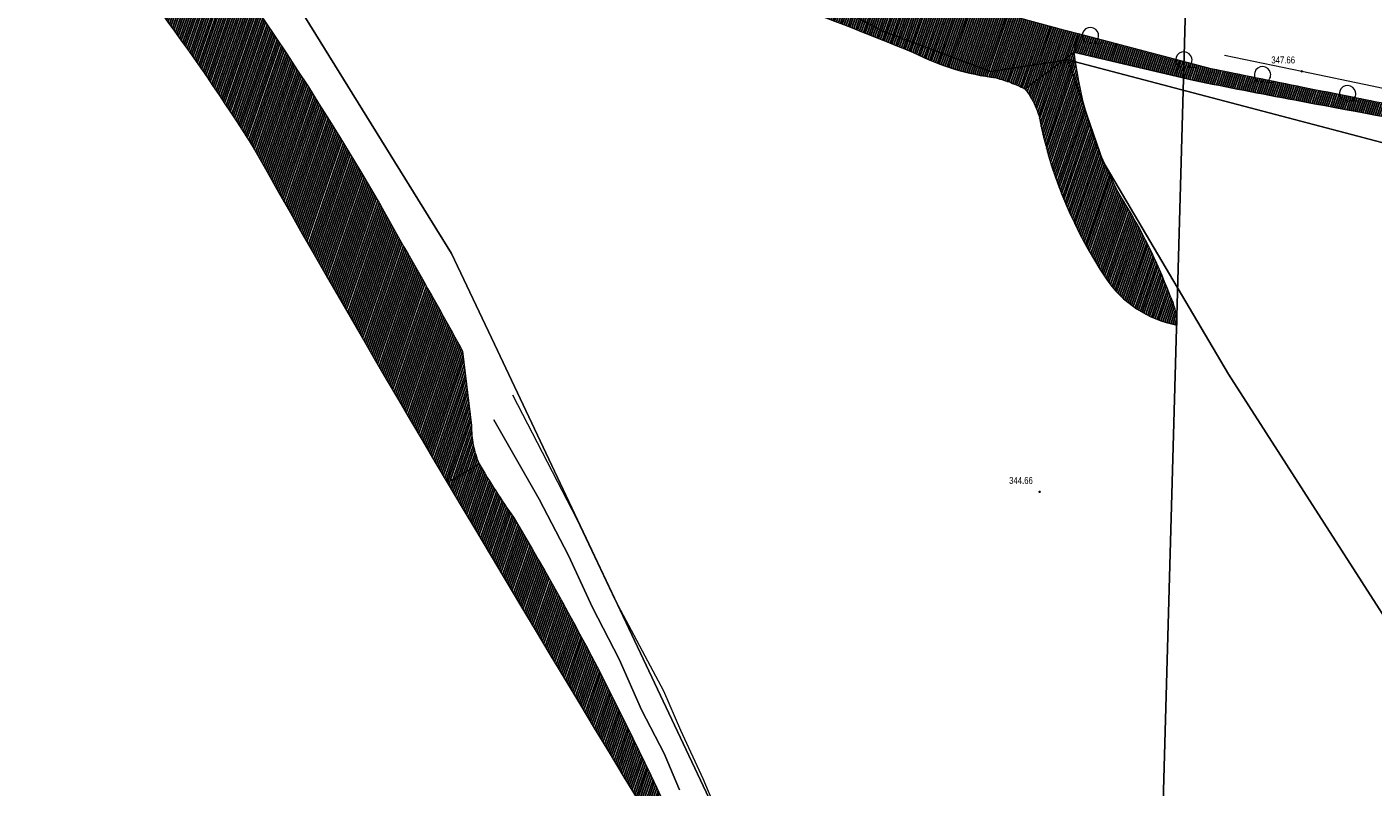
# Model space of a CAD drawing. Header units: metres. Extents: x 345144 to 348639, y 5629211 to 5635235.
# Tile 787 of 1056: x 346751 to 346882, y 5630483 to 5630557. Entities that reach past the tile are written whole.
import ezdxf

# ---------------------------------------------------------------- set-up
doc = ezdxf.new("R2010")
doc.units = ezdxf.units.M
doc.header["$MEASUREMENT"] = 0
for name, color, linetype in [('028 Geländeform', 7, 'Continuous'), ('028 Geländeform Ausg.', 7, 'Continuous'), ('081-083 Topographie', 7, 'Continuous'), ('AX Flurstück', 7, 'Continuous'), ('Blatt', 7, 'Continuous'), ('Definitionslinie', 7, 'Continuous')]:
    doc.layers.add(name, color=color, linetype=linetype)
doc.styles.add('ARIAL', font='arial.ttf', dxfattribs={"height": 1})
pattern_1 = [(250.9552151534, (0, 0), (0.1890527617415, -0.065261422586), [])]

# ---------------------------------------------------------------- blocks, each defined once
blk = doc.blocks.new('alk_043x_nrw')
h = blk.add_hatch(color=7)
edge = h.paths.add_edge_path(flags=0)
edge.add_arc((0, 0), 1, 180, 360, ccw=False)
edge.add_arc((0, 0), 1, 0, 180, ccw=False)
blk = doc.blocks.new('alk_7100_nrwx2')
at = {"true_color": 0x2e2e2e}
h = blk.add_hatch(color=250, dxfattribs=at)
edge = h.paths.add_edge_path(flags=0)
edge.add_arc((0.024073, -0.597267), 0.057254, 180, 360, ccw=False)
edge.add_arc((0.024073, -0.597267), 0.057255, 0, 180, ccw=False)
at = {"color": 250, "lineweight": 5, "true_color": 0x2e2e2e, "flags": 128}
blk.add_lwpolyline([(0.349382, -0.597267), (1, -0.597267)], dxfattribs=at)
at = {"color": 250, "lineweight": 5, "true_color": 0x2e2e2e}
for centre, radius, start, end in [((0.024073, 0.012362), 0.690995, -61.91481688, -118.08518312), ((0.024073, -0.597267), 0.057255, 0, 180), ((0.024073, -0.597267), 0.057254, 180, 0)]:
    blk.add_arc(centre, radius, start, end, dxfattribs=at)

msp = doc.modelspace()

# ---------------------------------------------------------------- hatches: boundary and pattern name
at = {"layer": '028 Geländeform', "true_color": 0xb27500}
h = msp.add_hatch(dxfattribs=at)
h.set_pattern_fill('_USER', color=44, scale=0.2, angle=250.95521515, style=0, pattern_type=0)
h.set_pattern_definition(pattern_1)
edge = h.paths.add_edge_path(flags=0)
edge.add_arc((350054.404, 5632932.6), 4050.436704, 215.537408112, 215.544728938)
edge.add_arc((350054.404, 5632932.6), 4050.436502, 215.544728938, 215.554494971)
edge.add_arc((350054.404, 5632932.6), 4050.436995, 215.554494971, 215.56669142)
edge.add_arc((350054.404, 5632932.6), 4050.436293, 215.56669142, 215.576445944)
edge.add_arc((350054.404, 5632932.6), 4050.436469, 215.576445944, 215.600861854)
edge.add_arc((350054.404, 5632932.6), 4050.437074, 215.600861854, 215.605737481)
edge.add_arc((350054.404, 5632932.6), 4050.436655, 215.605737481, 215.693595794)
edge.add_arc((346701.195, 5630513.836), 84.473152, 41.05639769, 41.10399763, ccw=False)
edge.add_arc((346701.195, 5630513.836), 84.472999, 40.96075281, 41.05639769, ccw=False)
edge.add_arc((346701.195, 5630513.836), 84.473623, 40.9126405, 40.96075281, ccw=False)
edge.add_arc((346701.195, 5630513.836), 84.472991, 40.77271063, 40.9126405, ccw=False)
edge.add_arc((346701.195, 5630513.836), 84.473098, 40.72746662, 40.77271063, ccw=False)
edge.add_arc((346701.195, 5630513.836), 84.472383, 34.98707479, 40.72746662, ccw=False)
edge.add_line((346770.402, 5630562.272), (346771.522875, 5630560.69925))
edge.add_line((346771.522875, 5630560.69925), (346772.621234, 5630559.112266))
edge.add_line((346772.621234, 5630559.112266), (346773.719594, 5630557.525281))
edge.add_line((346773.719594, 5630557.525281), (346774.795438, 5630555.924063))
edge.add_line((346774.795438, 5630555.924063), (346775.871281, 5630554.322844))
edge.add_line((346775.871281, 5630554.322844), (346776.924609, 5630552.707391))
edge.add_line((346776.924609, 5630552.707391), (346777.977938, 5630551.091938))
edge.add_line((346777.977938, 5630551.091938), (346779.00875, 5630549.46225))
edge.add_line((346779.00875, 5630549.46225), (346780.039562, 5630547.832563))
edge.add_line((346780.039562, 5630547.832563), (346781.047859, 5630546.188641))
edge.add_line((346781.047859, 5630546.188641), (346782.056156, 5630544.544719))
edge.add_line((346782.056156, 5630544.544719), (346783.041938, 5630542.886563))
edge.add_line((346783.041938, 5630542.886563), (346784.027719, 5630541.228406))
edge.add_line((346784.027719, 5630541.228406), (346784.990984, 5630539.556016))
edge.add_line((346784.990984, 5630539.556016), (346785.95425, 5630537.883625))
edge.add_line((346785.95425, 5630537.883625), (346786.895, 5630536.197))
edge.add_line((346786.895, 5630536.197), (346786.895, 5630536.197))
edge.add_line((346786.895, 5630536.197), (346787.2855, 5630535.522375))
edge.add_line((346787.2855, 5630535.522375), (346787.673859, 5630534.846531))
edge.add_line((346787.673859, 5630534.846531), (346788.062219, 5630534.170688))
edge.add_line((346788.062219, 5630534.170688), (346788.448438, 5630533.493625))
edge.add_line((346788.448438, 5630533.493625), (346788.834656, 5630532.816563))
edge.add_line((346788.834656, 5630532.816563), (346789.218734, 5630532.138281))
edge.add_line((346789.218734, 5630532.138281), (346789.602813, 5630531.46))
edge.add_line((346789.602813, 5630531.46), (346789.98475, 5630530.7805))
edge.add_line((346789.98475, 5630530.7805), (346790.366688, 5630530.101))
edge.add_line((346790.366688, 5630530.101), (346790.746484, 5630529.420281))
edge.add_line((346790.746484, 5630529.420281), (346791.126281, 5630528.739563))
edge.add_line((346791.126281, 5630528.739563), (346791.503938, 5630528.057625))
edge.add_line((346791.503938, 5630528.057625), (346791.881594, 5630527.375687))
edge.add_line((346791.881594, 5630527.375687), (346792.257109, 5630526.692531))
edge.add_line((346792.257109, 5630526.692531), (346792.632625, 5630526.009375))
edge.add_line((346792.632625, 5630526.009375), (346793.006, 5630525.325))
edge.add_line((346793.006, 5630525.325), (346793.006, 5630525.325))
edge.add_line((346793.006, 5630525.325), (346793.877, 5630518.093))
edge.add_line((346793.877, 5630518.093), (346793.877, 5630518.093))
edge.add_line((346793.877, 5630518.093), (346793.874375, 5630517.849625))
edge.add_line((346793.874375, 5630517.849625), (346793.884, 5630517.608703))
edge.add_line((346793.884, 5630517.608703), (346793.893625, 5630517.367781))
edge.add_line((346793.893625, 5630517.367781), (346793.9155, 5630517.129313))
edge.add_line((346793.9155, 5630517.129313), (346793.937375, 5630516.890844))
edge.add_line((346793.937375, 5630516.890844), (346793.9715, 5630516.654828))
edge.add_line((346793.9715, 5630516.654828), (346794.005625, 5630516.418813))
edge.add_line((346794.005625, 5630516.418813), (346794.052, 5630516.18525))
edge.add_line((346794.052, 5630516.18525), (346794.098375, 5630515.951688))
edge.add_line((346794.098375, 5630515.951688), (346794.157, 5630515.720578))
edge.add_line((346794.157, 5630515.720578), (346794.215625, 5630515.489469))
edge.add_line((346794.215625, 5630515.489469), (346794.2865, 5630515.260813))
edge.add_line((346794.2865, 5630515.260813), (346794.357375, 5630515.032156))
edge.add_line((346794.357375, 5630515.032156), (346794.4405, 5630514.805953))
edge.add_line((346794.4405, 5630514.805953), (346794.523625, 5630514.57975))
edge.add_line((346794.523625, 5630514.57975), (346794.619, 5630514.356))
edge.add_line((346794.619, 5630514.356), (346794.619, 5630514.356))
edge.add_line((346794.619, 5630514.356), (346791.512, 5630512.536))
edge.add_line((346791.512, 5630512.536), (346791.512, 5630512.536))
edge.add_line((346791.512, 5630512.536), (346790.3175, 5630514.546875))
edge.add_line((346790.3175, 5630514.546875), (346789.128609, 5630516.560984))
edge.add_line((346789.128609, 5630516.560984), (346787.939719, 5630518.575094))
edge.add_line((346787.939719, 5630518.575094), (346786.756438, 5630520.592438))
edge.add_line((346786.756438, 5630520.592438), (346785.573156, 5630522.609781))
edge.add_line((346785.573156, 5630522.609781), (346784.395484, 5630524.630359))
edge.add_line((346784.395484, 5630524.630359), (346783.217813, 5630526.650938))
edge.add_line((346783.217813, 5630526.650938), (346782.04575, 5630528.67475))
edge.add_line((346782.04575, 5630528.67475), (346780.873688, 5630530.698563))
edge.add_line((346780.873688, 5630530.698563), (346779.707234, 5630532.725609))
edge.add_line((346779.707234, 5630532.725609), (346778.540781, 5630534.752656))
edge.add_line((346778.540781, 5630534.752656), (346777.379938, 5630536.782938))
edge.add_line((346777.379938, 5630536.782938), (346776.219094, 5630538.813219))
edge.add_line((346776.219094, 5630538.813219), (346775.063859, 5630540.846734))
edge.add_line((346775.063859, 5630540.846734), (346773.908625, 5630542.88025))
edge.add_line((346773.908625, 5630542.88025), (346772.759, 5630544.917))
edge.add_line((346772.759, 5630544.917), (346772.759, 5630544.917))
edge.add_line((346772.759, 5630544.917), (346772.18725, 5630545.83225))
edge.add_line((346772.18725, 5630545.83225), (346771.605906, 5630546.740938))
edge.add_line((346771.605906, 5630546.740938), (346771.024563, 5630547.649625))
edge.add_line((346771.024563, 5630547.649625), (346770.433625, 5630548.55175))
edge.add_line((346770.433625, 5630548.55175), (346769.842688, 5630549.453875))
edge.add_line((346769.842688, 5630549.453875), (346769.242156, 5630550.349437))
edge.add_line((346769.242156, 5630550.349437), (346768.641625, 5630551.245))
edge.add_line((346768.641625, 5630551.245), (346768.0315, 5630552.134))
edge.add_line((346768.0315, 5630552.134), (346767.421375, 5630553.023))
edge.add_line((346767.421375, 5630553.023), (346766.801656, 5630553.905438))
edge.add_line((346766.801656, 5630553.905438), (346766.181938, 5630554.787875))
edge.add_line((346766.181938, 5630554.787875), (346765.552625, 5630555.66375))
edge.add_line((346765.552625, 5630555.66375), (346764.923313, 5630556.539625))
edge.add_line((346764.923313, 5630556.539625), (346764.284406, 5630557.408938))
edge.add_line((346764.284406, 5630557.408938), (346763.6455, 5630558.27825))
edge.add_line((346763.6455, 5630558.27825), (346762.997, 5630559.141))
edge.add_line((346762.997, 5630559.141), (346762.997, 5630559.141))
edge.add_line((346762.997, 5630559.141), (346762.346375, 5630560.198125))
edge.add_line((346762.346375, 5630560.198125), (346761.662422, 5630561.227641))
edge.add_line((346761.662422, 5630561.227641), (346760.978469, 5630562.257156))
edge.add_line((346760.978469, 5630562.257156), (346760.261188, 5630563.259063))
edge.add_line((346760.261188, 5630563.259063), (346759.543906, 5630564.260969))
edge.add_line((346759.543906, 5630564.260969), (346758.793297, 5630565.235266))
edge.add_line((346758.793297, 5630565.235266), (346758.042688, 5630566.209563))
edge.add_line((346758.042688, 5630566.209563), (346757.25875, 5630567.15625))
edge.add_line((346757.25875, 5630567.15625), (346756.474813, 5630568.102938))
edge.add_line((346756.474813, 5630568.102938), (346755.657547, 5630569.022016))
edge.add_line((346755.657547, 5630569.022016), (346754.840281, 5630569.941094))
edge.add_line((346754.840281, 5630569.941094), (346753.989688, 5630570.832563))
edge.add_line((346753.989688, 5630570.832563), (346753.139094, 5630571.724031))
edge.add_line((346753.139094, 5630571.724031), (346752.255172, 5630572.587891))
edge.add_line((346752.255172, 5630572.587891), (346751.37125, 5630573.45175))
edge.add_line((346751.37125, 5630573.45175), (346750.454, 5630574.288))
edge.add_line((346750.454, 5630574.288), (346750.454, 5630574.288))
edge.add_line((346750.454, 5630574.288), (346750.044875, 5630574.66025))
edge.add_line((346750.044875, 5630574.66025), (346749.628266, 5630575.022625))
edge.add_line((346749.628266, 5630575.022625), (346749.211656, 5630575.385))
edge.add_line((346749.211656, 5630575.385), (346748.787563, 5630575.7375))
edge.add_line((346748.787563, 5630575.7375), (346748.363469, 5630576.09))
edge.add_line((346748.363469, 5630576.09), (346747.931891, 5630576.432625))
edge.add_line((346747.931891, 5630576.432625), (346747.500313, 5630576.77525))
edge.add_line((346747.500313, 5630576.77525), (346747.06125, 5630577.108))
edge.add_line((346747.06125, 5630577.108), (346746.622188, 5630577.44075))
edge.add_line((346746.622188, 5630577.44075), (346746.175641, 5630577.763625))
edge.add_line((346746.175641, 5630577.763625), (346745.729094, 5630578.0865))
edge.add_line((346745.729094, 5630578.0865), (346745.275063, 5630578.3995))
edge.add_line((346745.275063, 5630578.3995), (346744.821031, 5630578.7125))
edge.add_line((346744.821031, 5630578.7125), (346744.359516, 5630579.015625))
edge.add_line((346744.359516, 5630579.015625), (346743.898, 5630579.31875))
edge.add_line((346743.898, 5630579.31875), (346743.429, 5630579.612))
edge.add_line((346743.429, 5630579.612), (346743.429, 5630579.612))
edge.add_line((346743.429, 5630579.612), (346745.795, 5630584.29))
edge.add_line((346745.795, 5630584.29), (346745.795, 5630584.29))
edge.add_line((346745.795, 5630584.29), (346746.444875, 5630583.99175))
edge.add_line((346746.444875, 5630583.99175), (346747.101219, 5630583.713516))
edge.add_line((346747.101219, 5630583.713516), (346747.757562, 5630583.435281))
edge.add_line((346747.757562, 5630583.435281), (346748.420375, 5630583.177063))
edge.add_line((346748.420375, 5630583.177063), (346749.083188, 5630582.918844))
edge.add_line((346749.083188, 5630582.918844), (346749.752469, 5630582.680641))
edge.add_line((346749.752469, 5630582.680641), (346750.42175, 5630582.442438))
edge.add_line((346750.42175, 5630582.442438), (346751.0975, 5630582.22425))
edge.add_line((346751.0975, 5630582.22425), (346751.77325, 5630582.006063))
edge.add_line((346751.77325, 5630582.006063), (346752.455469, 5630581.807891))
edge.add_line((346752.455469, 5630581.807891), (346753.137688, 5630581.609719))
edge.add_line((346753.137688, 5630581.609719), (346753.826375, 5630581.431563))
edge.add_line((346753.826375, 5630581.431563), (346754.515063, 5630581.253406))
edge.add_line((346754.515063, 5630581.253406), (346755.210219, 5630581.095266))
edge.add_line((346755.210219, 5630581.095266), (346755.905375, 5630580.937125))
edge.add_line((346755.905375, 5630580.937125), (346756.607, 5630580.799))
edge.add_arc((346722.967, 5630554.067), 42.968005, 38.4088688, 38.4723827, ccw=False)
edge.add_arc((346722.967, 5630554.067), 42.968499, 38.28162516, 38.4088688, ccw=False)
edge.add_arc((346722.967, 5630554.067), 42.968242, 38.21893922, 38.28162516, ccw=False)
edge.add_arc((346722.967, 5630554.067), 42.96811, 38.03567413, 38.21893922, ccw=False)
edge.add_arc((346722.967, 5630554.067), 42.968294, 37.96445067, 38.03567413, ccw=False)
edge.add_arc((346722.967, 5630554.067), 42.96844, 34.40756802, 37.96445067, ccw=False)
h = msp.add_hatch(dxfattribs=at)
h.set_pattern_fill('_USER', color=44, scale=0.2, angle=250.95521515, style=0, pattern_type=0)
h.set_pattern_definition(pattern_1)
h.paths.add_polyline_path([(346801.516, 5630569.025), (346802.448, 5630571.671), (346802.448, 5630571.671), (346803.58875, 5630571.278), (346804.730938, 5630570.889375), (346805.873125, 5630570.50075), (346807.01675, 5630570.1165), (346808.160375, 5630569.73225), (346809.305438, 5630569.352375), (346810.4505, 5630568.9725), (346811.597, 5630568.597), (346812.7435, 5630568.2215), (346813.891438, 5630567.850375), (346815.039375, 5630567.47925), (346816.18875, 5630567.1125), (346817.338125, 5630566.74575), (346818.488938, 5630566.383375), (346819.63975, 5630566.021), (346820.792, 5630565.663), (346820.792, 5630565.663), (346822.791125, 5630565.024625), (346824.794141, 5630564.399672), (346826.797156, 5630563.774719), (346828.804063, 5630563.163188), (346830.810969, 5630562.551656), (346832.821766, 5630561.953547), (346834.832563, 5630561.355438), (346836.84725, 5630560.77075), (346838.861938, 5630560.186063), (346840.880516, 5630559.614797), (346842.899094, 5630559.043531), (346844.921563, 5630558.485688), (346846.944031, 5630557.927844), (346848.970391, 5630557.383422), (346850.99675, 5630556.839), (346853.027, 5630556.308), (346853.027, 5630556.308), (346852.609, 5630554.499), (346852.609, 5630554.499), (346847.812, 5630550.915), (346847.812, 5630550.915), (346847.645, 5630550.998625), (346847.476328, 5630551.077859), (346847.307656, 5630551.157094), (346847.137313, 5630551.231938), (346846.966969, 5630551.306781), (346846.794953, 5630551.377234), (346846.622938, 5630551.447688), (346846.44925, 5630551.51375), (346846.275563, 5630551.579813), (346846.100203, 5630551.641484), (346845.924844, 5630551.703156), (346845.747813, 5630551.760438), (346845.570781, 5630551.817719), (346845.392078, 5630551.870609), (346845.213375, 5630551.9235), (346845.033, 5630551.972), (346845.033, 5630551.972), (346844.500625, 5630552.0415), (346843.974813, 5630552.132375), (346843.449, 5630552.22325), (346842.92975, 5630552.3355), (346842.4105, 5630552.44775), (346841.897813, 5630552.581375), (346841.385125, 5630552.715), (346840.879, 5630552.87), (346840.372875, 5630553.025), (346839.873313, 5630553.201375), (346839.37375, 5630553.37775), (346838.88075, 5630553.5755), (346838.38775, 5630553.77325), (346837.901313, 5630553.992375), (346837.414875, 5630554.2115), (346836.935, 5630554.452), (346836.935, 5630554.452), (346836.08725, 5630554.801625), (346835.237781, 5630555.146828), (346834.388313, 5630555.492031), (346833.537125, 5630555.832813), (346832.685938, 5630556.173594), (346831.833031, 5630556.509953), (346830.980125, 5630556.846313), (346830.1255, 5630557.17825), (346829.270875, 5630557.510188), (346828.414531, 5630557.837703), (346827.558188, 5630558.165219), (346826.700125, 5630558.488313), (346825.842062, 5630558.811406), (346824.982281, 5630559.130078), (346824.1225, 5630559.44875), (346823.261, 5630559.763), (346823.261, 5630559.763), (346822.423625, 5630560.093875), (346821.587797, 5630560.428469), (346820.751969, 5630560.763063), (346819.917688, 5630561.101375), (346819.083406, 5630561.439688), (346818.250672, 5630561.781719), (346817.417938, 5630562.12375), (346816.58675, 5630562.4695), (346815.755563, 5630562.81525), (346814.925922, 5630563.164719), (346814.096281, 5630563.514188), (346813.268187, 5630563.867375), (346812.440094, 5630564.220563), (346811.613547, 5630564.577469), (346810.787, 5630564.934375), (346809.962, 5630565.295), (346809.962, 5630565.295), (346809.431, 5630565.52125), (346808.900781, 5630565.749219), (346808.370563, 5630565.977188), (346807.841125, 5630566.206875), (346807.311688, 5630566.436563), (346806.783031, 5630566.667969), (346806.254375, 5630566.899375), (346805.7265, 5630567.1325), (346805.198625, 5630567.365625), (346804.671531, 5630567.600469), (346804.144438, 5630567.835313), (346803.618125, 5630568.071875), (346803.091813, 5630568.308438), (346802.566281, 5630568.546719), (346802.04075, 5630568.785)], flags=0)
h = msp.add_hatch(dxfattribs=at)
h.set_pattern_fill('_USER', color=44, scale=0.2, angle=250.95521515, style=0, pattern_type=0)
h.set_pattern_definition(pattern_1)
h.paths.add_polyline_path([(346874.945, 5630551.076), (346875.74525, 5630550.91975), (346876.545375, 5630550.762953), (346877.3455, 5630550.606156), (346878.1455, 5630550.448813), (346878.9455, 5630550.291469), (346879.745375, 5630550.133578), (346880.54525, 5630549.975688), (346881.345, 5630549.81725), (346882.14475, 5630549.658813), (346882.944375, 5630549.499828), (346883.744, 5630549.340844), (346884.5435, 5630549.181313), (346885.343, 5630549.021781), (346886.142375, 5630548.861703), (346886.94175, 5630548.701625), (346887.741, 5630548.541), (346887.741, 5630548.541), (346887.831, 5630548.518375), (346887.920469, 5630548.494125), (346888.009938, 5630548.469875), (346888.098875, 5630548.444), (346888.187813, 5630548.418125), (346888.276219, 5630548.390625), (346888.364625, 5630548.363125), (346888.4525, 5630548.334), (346888.540375, 5630548.304875), (346888.627719, 5630548.274125), (346888.715063, 5630548.243375), (346888.801875, 5630548.211), (346888.888688, 5630548.178625), (346888.974969, 5630548.144625), (346889.06125, 5630548.110625), (346889.147, 5630548.075), (346889.147, 5630548.075), (346889.923, 5630546.89), (346889.923, 5630546.89), (346888.93325, 5630547.07225), (346887.943578, 5630547.254797), (346886.953906, 5630547.437344), (346885.964313, 5630547.620188), (346884.974719, 5630547.803031), (346883.985203, 5630547.986172), (346882.995688, 5630548.169312), (346882.00625, 5630548.35275), (346881.016813, 5630548.536188), (346880.027453, 5630548.719922), (346879.038094, 5630548.903656), (346878.048813, 5630549.087688), (346877.059531, 5630549.271719), (346876.070328, 5630549.456047), (346875.081125, 5630549.640375), (346874.092, 5630549.825), (346874.092, 5630549.825), (346873.475, 5630549.941125), (346872.858203, 5630550.058281), (346872.241406, 5630550.175438), (346871.624813, 5630550.293625), (346871.008219, 5630550.411812), (346870.391828, 5630550.531031), (346869.775438, 5630550.65025), (346869.15925, 5630550.7705), (346868.543063, 5630550.89075), (346867.927078, 5630551.012031), (346867.311094, 5630551.133313), (346866.695313, 5630551.255625), (346866.079531, 5630551.377937), (346865.463953, 5630551.501281), (346864.848375, 5630551.624625), (346864.233, 5630551.749), (346864.233, 5630551.749), (346852.609, 5630554.499), (346852.609, 5630554.499), (346853.027, 5630556.308), (346853.027, 5630556.308), (346865.964, 5630552.906), (346865.964, 5630552.906), (346866.52525, 5630552.791375), (346867.086516, 5630552.676813), (346867.647781, 5630552.56225), (346868.209063, 5630552.44775), (346868.770344, 5630552.33325), (346869.331641, 5630552.218813), (346869.892938, 5630552.104375), (346870.45425, 5630551.99), (346871.015563, 5630551.875625), (346871.576891, 5630551.761313), (346872.138219, 5630551.647), (346872.699563, 5630551.53275), (346873.260906, 5630551.4185), (346873.822266, 5630551.304313), (346874.383625, 5630551.190125)], flags=0)
h = msp.add_hatch(dxfattribs=at)
h.set_pattern_fill('_USER', color=44, scale=0.2, angle=250.95521515, style=0, pattern_type=0)
h.set_pattern_definition(pattern_1)
edge = h.paths.add_edge_path(flags=0)
edge.add_line((346847.812, 5630550.915), (346852.609, 5630554.499))
edge.add_line((346852.609, 5630554.499), (346852.609, 5630554.499))
edge.add_line((346852.609, 5630554.499), (346852.723125, 5630553.5395))
edge.add_line((346852.723125, 5630553.5395), (346852.882531, 5630552.594844))
edge.add_line((346852.882531, 5630552.594844), (346853.041938, 5630551.650188))
edge.add_line((346853.041938, 5630551.650188), (346853.246625, 5630550.720375))
edge.add_line((346853.246625, 5630550.720375), (346853.451313, 5630549.790562))
edge.add_line((346853.451313, 5630549.790562), (346853.701281, 5630548.875594))
edge.add_line((346853.701281, 5630548.875594), (346853.95125, 5630547.960625))
edge.add_line((346853.95125, 5630547.960625), (346854.2465, 5630547.0605))
edge.add_line((346854.2465, 5630547.0605), (346854.54175, 5630546.160375))
edge.add_line((346854.54175, 5630546.160375), (346854.882281, 5630545.275094))
edge.add_line((346854.882281, 5630545.275094), (346855.222812, 5630544.389813))
edge.add_line((346855.222812, 5630544.389813), (346855.608625, 5630543.519375))
edge.add_line((346855.608625, 5630543.519375), (346855.994438, 5630542.648938))
edge.add_line((346855.994438, 5630542.648938), (346856.425531, 5630541.793344))
edge.add_line((346856.425531, 5630541.793344), (346856.856625, 5630540.93775))
edge.add_line((346856.856625, 5630540.93775), (346857.333, 5630540.097))
edge.add_line((346857.333, 5630540.097), (346857.333, 5630540.097))
edge.add_line((346857.333, 5630540.097), (346857.674125, 5630539.553125))
edge.add_line((346857.674125, 5630539.553125), (346858.000984, 5630539.002172))
edge.add_line((346858.000984, 5630539.002172), (346858.327844, 5630538.451219))
edge.add_line((346858.327844, 5630538.451219), (346858.640437, 5630537.893188))
edge.add_line((346858.640437, 5630537.893188), (346858.953031, 5630537.335156))
edge.add_line((346858.953031, 5630537.335156), (346859.251359, 5630536.770047))
edge.add_line((346859.251359, 5630536.770047), (346859.549688, 5630536.204938))
edge.add_line((346859.549688, 5630536.204938), (346859.83375, 5630535.63275))
edge.add_line((346859.83375, 5630535.63275), (346860.117813, 5630535.060563))
edge.add_line((346860.117813, 5630535.060563), (346860.387609, 5630534.481297))
edge.add_line((346860.387609, 5630534.481297), (346860.657406, 5630533.902031))
edge.add_line((346860.657406, 5630533.902031), (346860.912938, 5630533.315688))
edge.add_line((346860.912938, 5630533.315688), (346861.168469, 5630532.729344))
edge.add_line((346861.168469, 5630532.729344), (346861.409734, 5630532.135922))
edge.add_line((346861.409734, 5630532.135922), (346861.651, 5630531.5425))
edge.add_line((346861.651, 5630531.5425), (346861.878, 5630530.942))
edge.add_line((346861.878, 5630530.942), (346861.878, 5630530.942))
edge.add_line((346861.878, 5630530.942), (346861.96925, 5630530.7615))
edge.add_line((346861.96925, 5630530.7615), (346862.049516, 5630530.578297))
edge.add_line((346862.049516, 5630530.578297), (346862.129781, 5630530.395094))
edge.add_line((346862.129781, 5630530.395094), (346862.199063, 5630530.209188))
edge.add_line((346862.199063, 5630530.209188), (346862.268344, 5630530.023281))
edge.add_line((346862.268344, 5630530.023281), (346862.326641, 5630529.834672))
edge.add_line((346862.326641, 5630529.834672), (346862.384938, 5630529.646063))
edge.add_line((346862.384938, 5630529.646063), (346862.43225, 5630529.45475))
edge.add_line((346862.43225, 5630529.45475), (346862.479563, 5630529.263438))
edge.add_line((346862.479563, 5630529.263438), (346862.515891, 5630529.069422))
edge.add_line((346862.515891, 5630529.069422), (346862.552219, 5630528.875406))
edge.add_line((346862.552219, 5630528.875406), (346862.577563, 5630528.678688))
edge.add_line((346862.577563, 5630528.678688), (346862.602906, 5630528.481969))
edge.add_line((346862.602906, 5630528.481969), (346862.617266, 5630528.282547))
edge.add_line((346862.617266, 5630528.282547), (346862.631625, 5630528.083125))
edge.add_line((346862.631625, 5630528.083125), (346862.635, 5630527.881))
edge.add_arc((346864.578, 5630538.343), 10.640897, 213.53176754, 259.47891317, ccw=False)
edge.add_line((346855.708, 5630532.465), (346855.137, 5630533.32175))
edge.add_line((346855.137, 5630533.32175), (346854.609828, 5630534.197109))
edge.add_line((346854.609828, 5630534.197109), (346854.082656, 5630535.072469))
edge.add_line((346854.082656, 5630535.072469), (346853.599313, 5630535.966438))
edge.add_line((346853.599313, 5630535.966438), (346853.115969, 5630536.860406))
edge.add_line((346853.115969, 5630536.860406), (346852.676453, 5630537.772984))
edge.add_line((346852.676453, 5630537.772984), (346852.236937, 5630538.685563))
edge.add_line((346852.236937, 5630538.685563), (346851.84125, 5630539.61675))
edge.add_line((346851.84125, 5630539.61675), (346851.445563, 5630540.547938))
edge.add_line((346851.445563, 5630540.547938), (346851.093703, 5630541.497734))
edge.add_line((346851.093703, 5630541.497734), (346850.741844, 5630542.447531))
edge.add_line((346850.741844, 5630542.447531), (346850.433813, 5630543.415938))
edge.add_line((346850.433813, 5630543.415938), (346850.125781, 5630544.384344))
edge.add_line((346850.125781, 5630544.384344), (346849.861578, 5630545.371359))
edge.add_line((346849.861578, 5630545.371359), (346849.597375, 5630546.358375))
edge.add_line((346849.597375, 5630546.358375), (346849.377, 5630547.364))
edge.add_line((346849.377, 5630547.364), (346849.377, 5630547.364))
edge.add_line((346849.377, 5630547.364), (346849.34025, 5630547.612875))
edge.add_line((346849.34025, 5630547.612875), (346849.288234, 5630547.855016))
edge.add_line((346849.288234, 5630547.855016), (346849.236219, 5630548.097156))
edge.add_line((346849.236219, 5630548.097156), (346849.168938, 5630548.332563))
edge.add_line((346849.168938, 5630548.332563), (346849.101656, 5630548.567969))
edge.add_line((346849.101656, 5630548.567969), (346849.019109, 5630548.796641))
edge.add_line((346849.019109, 5630548.796641), (346848.936562, 5630549.025313))
edge.add_line((346848.936562, 5630549.025313), (346848.83875, 5630549.24725))
edge.add_line((346848.83875, 5630549.24725), (346848.740938, 5630549.469188))
edge.add_line((346848.740938, 5630549.469188), (346848.627859, 5630549.684391))
edge.add_line((346848.627859, 5630549.684391), (346848.514781, 5630549.899594))
edge.add_line((346848.514781, 5630549.899594), (346848.386438, 5630550.108063))
edge.add_line((346848.386438, 5630550.108063), (346848.258094, 5630550.316531))
edge.add_line((346848.258094, 5630550.316531), (346848.114484, 5630550.518266))
edge.add_line((346848.114484, 5630550.518266), (346847.970875, 5630550.72))
edge.add_line((346847.970875, 5630550.72), (346847.812, 5630550.915))
h = msp.add_hatch(dxfattribs=at)
h.set_pattern_fill('_USER', color=44, scale=0.2, angle=250.95521515, style=0, pattern_type=0)
h.set_pattern_definition(pattern_1)
h.paths.add_polyline_path([(346791.512, 5630512.536), (346794.619, 5630514.356), (346794.619, 5630514.356), (346794.816, 5630514.022875), (346795.015922, 5630513.691625), (346795.215844, 5630513.360375), (346795.418688, 5630513.031), (346795.621531, 5630512.701625), (346795.827297, 5630512.374125), (346796.033062, 5630512.046625), (346796.24175, 5630511.721), (346796.450438, 5630511.395375), (346796.662047, 5630511.071625), (346796.873656, 5630510.747875), (346797.088188, 5630510.426), (346797.302719, 5630510.104125), (346797.520172, 5630509.784125), (346797.737625, 5630509.464125), (346797.958, 5630509.146), (346797.958, 5630509.146), (346798.57325, 5630508.120875), (346799.179234, 5630507.090625), (346799.785219, 5630506.060375), (346800.381938, 5630505.025), (346800.978656, 5630503.989625), (346801.566109, 5630502.949125), (346802.153563, 5630501.908625), (346802.73175, 5630500.863), (346803.309938, 5630499.817375), (346803.878859, 5630498.766625), (346804.447781, 5630497.715875), (346805.007438, 5630496.66), (346805.567094, 5630495.604125), (346806.117484, 5630494.543125), (346806.667875, 5630493.482125), (346807.209, 5630492.416), (346807.209, 5630492.416), (346807.816875, 5630491.218875), (346808.416078, 5630490.017656), (346809.015281, 5630488.816438), (346809.605813, 5630487.611125), (346810.196344, 5630486.405813), (346810.778203, 5630485.196406), (346811.360063, 5630483.987), (346811.93325, 5630482.7735), (346812.506438, 5630481.56), (346813.070953, 5630480.342406), (346813.635469, 5630479.124813), (346814.191313, 5630477.903125), (346814.747156, 5630476.681438), (346815.294328, 5630475.455656), (346815.8415, 5630474.229875), (346816.38, 5630473), (346816.38, 5630473), (346816.249, 5630473.056375), (346816.121828, 5630473.118375), (346815.994656, 5630473.180375), (346815.871313, 5630473.248), (346815.747969, 5630473.315625), (346815.628453, 5630473.388875), (346815.508938, 5630473.462125), (346815.39325, 5630473.541), (346815.277563, 5630473.619875), (346815.165703, 5630473.704375), (346815.053844, 5630473.788875), (346814.945812, 5630473.879), (346814.837781, 5630473.969125), (346814.733578, 5630474.064875), (346814.629375, 5630474.160625), (346814.529, 5630474.262), (346814.529, 5630474.262), (346813.07525, 5630476.645), (346811.625297, 5630479.030281), (346810.175344, 5630481.415562), (346808.729188, 5630483.803125), (346807.283031, 5630486.190688), (346805.840672, 5630488.580531), (346804.398313, 5630490.970375), (346802.95975, 5630493.3625), (346801.521188, 5630495.754625), (346800.086422, 5630498.149031), (346798.651656, 5630500.543438), (346797.220688, 5630502.940125), (346795.789719, 5630505.336813), (346794.362547, 5630507.735781), (346792.935375, 5630510.13475)], flags=0)

# ---------------------------------------------------------------- linework, layer by layer
at = {"layer": '081-083 Topographie', "color": 7, "linetype": 'Continuous', "lineweight": 5, "flags": 128}
for points in [[(346867.296, 5630554.197), (346874.819, 5630552.62), (346874.819, 5630552.62), (346881.663, 5630551.212), (346881.663, 5630551.212), (346888.253, 5630549.822)], [(346797.885, 5630521.063), (346804.134, 5630508.945), (346804.134, 5630508.945), (346807.89, 5630501.059), (346807.89, 5630501.059), (346812.581, 5630492.228), (346812.581, 5630492.228), (346814.26, 5630488.373), (346814.26, 5630488.373), (346816.433, 5630483.684), (346816.433, 5630483.684), (346818.714, 5630478.258)], [(346814.157, 5630482.554), (346812.669, 5630486.093), (346812.669, 5630486.093), (346810.446, 5630490.38), (346810.446, 5630490.38), (346808.286, 5630495.296), (346808.286, 5630495.296), (346805.66, 5630500.334), (346805.66, 5630500.334), (346803.335, 5630505.397), (346803.335, 5630505.397), (346800.462, 5630510.889), (346800.462, 5630510.889), (346796.059, 5630518.653)]]:
    msp.add_lwpolyline(points, dxfattribs=at)
at = {"layer": 'AX Flurstück', "color": 8, "linetype": 'Continuous', "lineweight": 13, "true_color": 0x808080, "flags": 128}
for points in [[(347296.45, 5630457.983), (347263.611, 5630465.084), (347236.243, 5630471.645), (347196.749, 5630481.415), (347155.15, 5630490.37), (347133.506, 5630494.407), (347095.988, 5630500.886), (347058.499, 5630507.691), (346992.874, 5630521.574), (346962.171, 5630527.635), (346925.263, 5630536.371), (346890.651, 5630543.581), (346851.999, 5630553.728), (346844.46, 5630552.613), (346833.978, 5630556.55), (346817.243, 5630565.294), (346805.367, 5630569.371), (346785.322, 5630574.106), (346762.024, 5630581.628), (346751.967, 5630577.79), (346738.874, 5630581.416)], [(346738.874, 5630581.416), (346751.967, 5630577.79), (346762.024, 5630581.628), (346770.878, 5630568.875), (346791.939, 5630534.872), (346796.123, 5630526.014), (346817.317, 5630481.151), (346831.212, 5630448.439), (346835.574, 5630440.017), (346841.535, 5630432.234)], [(346935.032, 5630322.362), (346917.748, 5630344.917), (346886.344, 5630390.346), (346869.093, 5630409.209), (346847.83, 5630425.526), (346841.535, 5630432.234), (346835.574, 5630440.017), (346831.212, 5630448.439), (346817.317, 5630481.151), (346796.123, 5630526.014), (346791.939, 5630534.872), (346770.878, 5630568.875), (346762.024, 5630581.628), (346785.322, 5630574.106), (346805.367, 5630569.371), (346817.243, 5630565.294), (346833.978, 5630556.55), (346844.46, 5630552.613), (346851.999, 5630553.728), (346855.429, 5630543.86), (346867.675, 5630523.105), (346910.349, 5630456.619)], [(347034.905, 5630286.2), (346986.863, 5630351.201), (346960.708, 5630387.43), (346931.43, 5630427.222), (346910.349, 5630456.619), (346867.675, 5630523.105), (346855.429, 5630543.86), (346851.999, 5630553.728), (346890.651, 5630543.581), (346897.2, 5630535.636), (346913.011, 5630512.393), (346936.006, 5630476.623)]]:
    msp.add_lwpolyline(points, dxfattribs=at)
at = {"layer": 'Blatt', "color": 205, "linetype": 'Continuous', "lineweight": 5, "true_color": 0x873099, "flags": 128}
for points in [[(346372.763, 5630598.288), (346364.639, 5630605.274), (346368.159, 5630730.238), (346867.913, 5630716.165), (346860.876, 5630466.287), (346477.796, 5630477.074), (346482.058, 5630492.227), (346438.987, 5630518.362), (346453.376, 5630569.537), (346432.634, 5630577.244), (346397.53, 5630586.989), (346372.763, 5630598.288)], [(346860.876, 5630466.287), (346867.913, 5630716.165), (347367.669, 5630702.092), (347360.632, 5630452.215), (346860.876, 5630466.287)]]:
    msp.add_lwpolyline(points, dxfattribs=at)
at = {"layer": 'Definitionslinie', "color": 44, "linetype": 'Continuous', "lineweight": 5, "true_color": 0xb27500, "flags": 128}
for points in [[(346820.792, 5630565.663), (346822.791125, 5630565.024625), (346824.794141, 5630564.399672), (346826.797156, 5630563.774719), (346828.804063, 5630563.163188), (346830.810969, 5630562.551656), (346832.821766, 5630561.953547), (346834.832563, 5630561.355438), (346836.84725, 5630560.77075), (346838.861938, 5630560.186063), (346840.880516, 5630559.614797), (346842.899094, 5630559.043531), (346844.921563, 5630558.485688), (346846.944031, 5630557.927844), (346848.970391, 5630557.383422), (346850.99675, 5630556.839), (346853.027, 5630556.308)], [(346770.402, 5630562.272), (346771.522875, 5630560.69925), (346772.621234, 5630559.112266), (346773.719594, 5630557.525281), (346774.795438, 5630555.924063), (346775.871281, 5630554.322844), (346776.924609, 5630552.707391), (346777.977938, 5630551.091938), (346779.00875, 5630549.46225), (346780.039562, 5630547.832563), (346781.047859, 5630546.188641), (346782.056156, 5630544.544719), (346783.041938, 5630542.886563), (346784.027719, 5630541.228406), (346784.990984, 5630539.556016), (346785.95425, 5630537.883625), (346786.895, 5630536.197)], [(346823.261, 5630559.763), (346824.1225, 5630559.44875), (346824.982281, 5630559.130078), (346825.842062, 5630558.811406), (346826.700125, 5630558.488313), (346827.558188, 5630558.165219), (346828.414531, 5630557.837703), (346829.270875, 5630557.510188), (346830.1255, 5630557.17825), (346830.980125, 5630556.846313), (346831.833031, 5630556.509953), (346832.685938, 5630556.173594), (346833.537125, 5630555.832813), (346834.388313, 5630555.492031), (346835.237781, 5630555.146828), (346836.08725, 5630554.801625), (346836.935, 5630554.452)], [(346762.997, 5630559.141), (346763.6455, 5630558.27825), (346764.284406, 5630557.408938), (346764.923313, 5630556.539625), (346765.552625, 5630555.66375), (346766.181938, 5630554.787875), (346766.801656, 5630553.905438), (346767.421375, 5630553.023), (346768.0315, 5630552.134), (346768.641625, 5630551.245), (346769.242156, 5630550.349437), (346769.842688, 5630549.453875), (346770.433625, 5630548.55175), (346771.024563, 5630547.649625), (346771.605906, 5630546.740938), (346772.18725, 5630545.83225), (346772.759, 5630544.917)], [(346852.609, 5630554.499), (346853.027, 5630556.308)], [(346852.609, 5630554.499), (346853.027, 5630556.308)], [(346853.027, 5630556.308), (346865.964, 5630552.906)], [(346836.935, 5630554.452), (346837.414875, 5630554.2115), (346837.901313, 5630553.992375), (346838.38775, 5630553.77325), (346838.88075, 5630553.5755), (346839.37375, 5630553.37775), (346839.873313, 5630553.201375), (346840.372875, 5630553.025), (346840.879, 5630552.87), (346841.385125, 5630552.715), (346841.897813, 5630552.581375), (346842.4105, 5630552.44775), (346842.92975, 5630552.3355), (346843.449, 5630552.22325), (346843.974813, 5630552.132375), (346844.500625, 5630552.0415), (346845.033, 5630551.972)], [(346847.812, 5630550.915), (346852.609, 5630554.499)], [(346847.812, 5630550.915), (346852.609, 5630554.499)], [(346852.609, 5630554.499), (346852.723125, 5630553.5395), (346852.882531, 5630552.594844), (346853.041938, 5630551.650188), (346853.246625, 5630550.720375), (346853.451313, 5630549.790562), (346853.701281, 5630548.875594), (346853.95125, 5630547.960625), (346854.2465, 5630547.0605), (346854.54175, 5630546.160375), (346854.882281, 5630545.275094), (346855.222812, 5630544.389813), (346855.608625, 5630543.519375), (346855.994438, 5630542.648938), (346856.425531, 5630541.793344), (346856.856625, 5630540.93775), (346857.333, 5630540.097)], [(346852.609, 5630554.499), (346864.233, 5630551.749)], [(346865.964, 5630552.906), (346866.52525, 5630552.791375), (346867.086516, 5630552.676813), (346867.647781, 5630552.56225), (346868.209063, 5630552.44775), (346868.770344, 5630552.33325), (346869.331641, 5630552.218813), (346869.892938, 5630552.104375), (346870.45425, 5630551.99), (346871.015563, 5630551.875625), (346871.576891, 5630551.761313), (346872.138219, 5630551.647), (346872.699563, 5630551.53275), (346873.260906, 5630551.4185), (346873.822266, 5630551.304313), (346874.383625, 5630551.190125), (346874.945, 5630551.076)], [(346845.033, 5630551.972), (346845.213375, 5630551.9235), (346845.392078, 5630551.870609), (346845.570781, 5630551.817719), (346845.747813, 5630551.760438), (346845.924844, 5630551.703156), (346846.100203, 5630551.641484), (346846.275563, 5630551.579813), (346846.44925, 5630551.51375), (346846.622938, 5630551.447688), (346846.794953, 5630551.377234), (346846.966969, 5630551.306781), (346847.137313, 5630551.231938), (346847.307656, 5630551.157094), (346847.476328, 5630551.077859), (346847.645, 5630550.998625), (346847.812, 5630550.915)], [(346864.233, 5630551.749), (346864.848375, 5630551.624625), (346865.463953, 5630551.501281), (346866.079531, 5630551.377937), (346866.695313, 5630551.255625), (346867.311094, 5630551.133313), (346867.927078, 5630551.012031), (346868.543063, 5630550.89075), (346869.15925, 5630550.7705), (346869.775438, 5630550.65025), (346870.391828, 5630550.531031), (346871.008219, 5630550.411812), (346871.624813, 5630550.293625), (346872.241406, 5630550.175438), (346872.858203, 5630550.058281), (346873.475, 5630549.941125), (346874.092, 5630549.825)], [(346847.812, 5630550.915), (346847.970875, 5630550.72), (346848.114484, 5630550.518266), (346848.258094, 5630550.316531), (346848.386438, 5630550.108063), (346848.514781, 5630549.899594), (346848.627859, 5630549.684391), (346848.740938, 5630549.469188), (346848.83875, 5630549.24725), (346848.936562, 5630549.025313), (346849.019109, 5630548.796641), (346849.101656, 5630548.567969), (346849.168938, 5630548.332563), (346849.236219, 5630548.097156), (346849.288234, 5630547.855016), (346849.34025, 5630547.612875), (346849.377, 5630547.364)], [(346874.945, 5630551.076), (346875.74525, 5630550.91975), (346876.545375, 5630550.762953), (346877.3455, 5630550.606156), (346878.1455, 5630550.448813), (346878.9455, 5630550.291469), (346879.745375, 5630550.133578), (346880.54525, 5630549.975688), (346881.345, 5630549.81725), (346882.14475, 5630549.658813), (346882.944375, 5630549.499828), (346883.744, 5630549.340844), (346884.5435, 5630549.181313), (346885.343, 5630549.021781), (346886.142375, 5630548.861703), (346886.94175, 5630548.701625), (346887.741, 5630548.541)], [(346874.092, 5630549.825), (346875.081125, 5630549.640375), (346876.070328, 5630549.456047), (346877.059531, 5630549.271719), (346878.048813, 5630549.087688), (346879.038094, 5630548.903656), (346880.027453, 5630548.719922), (346881.016813, 5630548.536188), (346882.00625, 5630548.35275), (346882.995688, 5630548.169312), (346883.985203, 5630547.986172), (346884.974719, 5630547.803031), (346885.964313, 5630547.620188), (346886.953906, 5630547.437344), (346887.943578, 5630547.254797), (346888.93325, 5630547.07225), (346889.923, 5630546.89)], [(346849.377, 5630547.364), (346849.597375, 5630546.358375), (346849.861578, 5630545.371359), (346850.125781, 5630544.384344), (346850.433813, 5630543.415938), (346850.741844, 5630542.447531), (346851.093703, 5630541.497734), (346851.445563, 5630540.547938), (346851.84125, 5630539.61675), (346852.236937, 5630538.685563), (346852.676453, 5630537.772984), (346853.115969, 5630536.860406), (346853.599313, 5630535.966438), (346854.082656, 5630535.072469), (346854.609828, 5630534.197109), (346855.137, 5630533.32175), (346855.708, 5630532.465)], [(346772.759, 5630544.917), (346773.908625, 5630542.88025), (346775.063859, 5630540.846734), (346776.219094, 5630538.813219), (346777.379938, 5630536.782938), (346778.540781, 5630534.752656), (346779.707234, 5630532.725609), (346780.873688, 5630530.698563), (346782.04575, 5630528.67475), (346783.217813, 5630526.650938), (346784.395484, 5630524.630359), (346785.573156, 5630522.609781), (346786.756438, 5630520.592438), (346787.939719, 5630518.575094), (346789.128609, 5630516.560984), (346790.3175, 5630514.546875), (346791.512, 5630512.536)], [(346857.333, 5630540.097), (346857.674125, 5630539.553125), (346858.000984, 5630539.002172), (346858.327844, 5630538.451219), (346858.640437, 5630537.893188), (346858.953031, 5630537.335156), (346859.251359, 5630536.770047), (346859.549688, 5630536.204938), (346859.83375, 5630535.63275), (346860.117813, 5630535.060563), (346860.387609, 5630534.481297), (346860.657406, 5630533.902031), (346860.912938, 5630533.315688), (346861.168469, 5630532.729344), (346861.409734, 5630532.135922), (346861.651, 5630531.5425), (346861.878, 5630530.942)], [(346786.895, 5630536.197), (346787.2855, 5630535.522375), (346787.673859, 5630534.846531), (346788.062219, 5630534.170688), (346788.448438, 5630533.493625), (346788.834656, 5630532.816563), (346789.218734, 5630532.138281), (346789.602813, 5630531.46), (346789.98475, 5630530.7805), (346790.366688, 5630530.101), (346790.746484, 5630529.420281), (346791.126281, 5630528.739563), (346791.503938, 5630528.057625), (346791.881594, 5630527.375687), (346792.257109, 5630526.692531), (346792.632625, 5630526.009375), (346793.006, 5630525.325)], [(346861.878, 5630530.942), (346861.96925, 5630530.7615), (346862.049516, 5630530.578297), (346862.129781, 5630530.395094), (346862.199063, 5630530.209188), (346862.268344, 5630530.023281), (346862.326641, 5630529.834672), (346862.384938, 5630529.646063), (346862.43225, 5630529.45475), (346862.479563, 5630529.263438), (346862.515891, 5630529.069422), (346862.552219, 5630528.875406), (346862.577563, 5630528.678688), (346862.602906, 5630528.481969), (346862.617266, 5630528.282547), (346862.631625, 5630528.083125), (346862.635, 5630527.881)], [(346793.006, 5630525.325), (346793.877, 5630518.093)], [(346793.877, 5630518.093), (346793.874375, 5630517.849625), (346793.884, 5630517.608703), (346793.893625, 5630517.367781), (346793.9155, 5630517.129313), (346793.937375, 5630516.890844), (346793.9715, 5630516.654828), (346794.005625, 5630516.418813), (346794.052, 5630516.18525), (346794.098375, 5630515.951688), (346794.157, 5630515.720578), (346794.215625, 5630515.489469), (346794.2865, 5630515.260813), (346794.357375, 5630515.032156), (346794.4405, 5630514.805953), (346794.523625, 5630514.57975), (346794.619, 5630514.356)], [(346791.512, 5630512.536), (346794.619, 5630514.356)], [(346791.512, 5630512.536), (346794.619, 5630514.356)], [(346794.619, 5630514.356), (346794.816, 5630514.022875), (346795.015922, 5630513.691625), (346795.215844, 5630513.360375), (346795.418688, 5630513.031), (346795.621531, 5630512.701625), (346795.827297, 5630512.374125), (346796.033062, 5630512.046625), (346796.24175, 5630511.721), (346796.450438, 5630511.395375), (346796.662047, 5630511.071625), (346796.873656, 5630510.747875), (346797.088188, 5630510.426), (346797.302719, 5630510.104125), (346797.520172, 5630509.784125), (346797.737625, 5630509.464125), (346797.958, 5630509.146)], [(346791.512, 5630512.536), (346792.935375, 5630510.13475), (346794.362547, 5630507.735781), (346795.789719, 5630505.336813), (346797.220688, 5630502.940125), (346798.651656, 5630500.543438), (346800.086422, 5630498.149031), (346801.521188, 5630495.754625), (346802.95975, 5630493.3625), (346804.398313, 5630490.970375), (346805.840672, 5630488.580531), (346807.283031, 5630486.190688), (346808.729188, 5630483.803125), (346810.175344, 5630481.415562), (346811.625297, 5630479.030281), (346813.07525, 5630476.645), (346814.529, 5630474.262)], [(346797.958, 5630509.146), (346798.57325, 5630508.120875), (346799.179234, 5630507.090625), (346799.785219, 5630506.060375), (346800.381938, 5630505.025), (346800.978656, 5630503.989625), (346801.566109, 5630502.949125), (346802.153563, 5630501.908625), (346802.73175, 5630500.863), (346803.309938, 5630499.817375), (346803.878859, 5630498.766625), (346804.447781, 5630497.715875), (346805.007438, 5630496.66), (346805.567094, 5630495.604125), (346806.117484, 5630494.543125), (346806.667875, 5630493.482125), (346807.209, 5630492.416)], [(346807.209, 5630492.416), (346807.816875, 5630491.218875), (346808.416078, 5630490.017656), (346809.015281, 5630488.816438), (346809.605813, 5630487.611125), (346810.196344, 5630486.405813), (346810.778203, 5630485.196406), (346811.360063, 5630483.987), (346811.93325, 5630482.7735), (346812.506438, 5630481.56), (346813.070953, 5630480.342406), (346813.635469, 5630479.124813), (346814.191313, 5630477.903125), (346814.747156, 5630476.681438), (346815.294328, 5630475.455656), (346815.8415, 5630474.229875), (346816.38, 5630473)]]:
    msp.add_lwpolyline(points, dxfattribs=at)
at = {"layer": 'Definitionslinie', "color": 7, "linetype": 'Continuous', "lineweight": 5, "flags": 128}
for points in [[(346867.296, 5630554.197), (346874.819, 5630552.62)], [(346874.819, 5630552.62), (346881.663, 5630551.212)], [(346881.663, 5630551.212), (346888.253, 5630549.822)], [(346797.885, 5630521.063), (346804.134, 5630508.945)], [(346796.059, 5630518.653), (346800.462, 5630510.889)], [(346800.462, 5630510.889), (346803.335, 5630505.397)], [(346804.134, 5630508.945), (346807.89, 5630501.059)], [(346803.335, 5630505.397), (346805.66, 5630500.334)], [(346805.66, 5630500.334), (346808.286, 5630495.296)], [(346807.89, 5630501.059), (346812.581, 5630492.228)], [(346808.286, 5630495.296), (346810.446, 5630490.38)], [(346812.581, 5630492.228), (346814.26, 5630488.373)], [(346810.446, 5630490.38), (346812.669, 5630486.093)], [(346814.26, 5630488.373), (346816.433, 5630483.684)], [(346812.669, 5630486.093), (346814.157, 5630482.554)], [(346816.433, 5630483.684), (346818.714, 5630478.258)]]:
    msp.add_lwpolyline(points, dxfattribs=at)
at = {"layer": 'Definitionslinie', "color": 44, "linetype": 'Continuous', "lineweight": 5, "true_color": 0xb27500}
msp.add_arc((346864.578, 5630538.343), 10.640854, -146.46823246, -100.52108683, dxfattribs=at)

# ---------------------------------------------------------------- block references
at = {"layer": '028 Geländeform', "xscale": 0.125, "yscale": 0.125}
for p, rotation in [((346874.819, 5630552.62), -2.325521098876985), ((346849.259, 5630511.622), -2.326094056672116)]:
    msp.add_blockref('alk_043x_nrw', p, dxfattribs=dict(at, rotation=rotation))
at = {"layer": '081-083 Topographie', "xscale": 1.15275, "yscale": 1.15275}
for p, rotation in [((346854.18, 5630556.087), -2.326667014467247), ((346863.295, 5630553.715), -2.326094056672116), ((346870.963, 5630552.276), -2.326667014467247), ((346879.258, 5630550.431), -2.325521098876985)]:
    msp.add_blockref('alk_7100_nrwx2', p, dxfattribs=dict(at, rotation=rotation))

# ---------------------------------------------------------------- texts
at = {"layer": '028 Geländeform Ausg.', "color": 44, "true_color": 0xb27500, "style": 'ARIAL', "width": 0.8}
for s, height, p in [('347.66', 0.6761367, (346871.848, 5630553.391)), ('344.66', 0.6761366, (346846.289, 5630512.393))]:
    msp.add_text(s, height=height, dxfattribs=at).set_placement(p)

doc.saveas('drawing.dxf')
